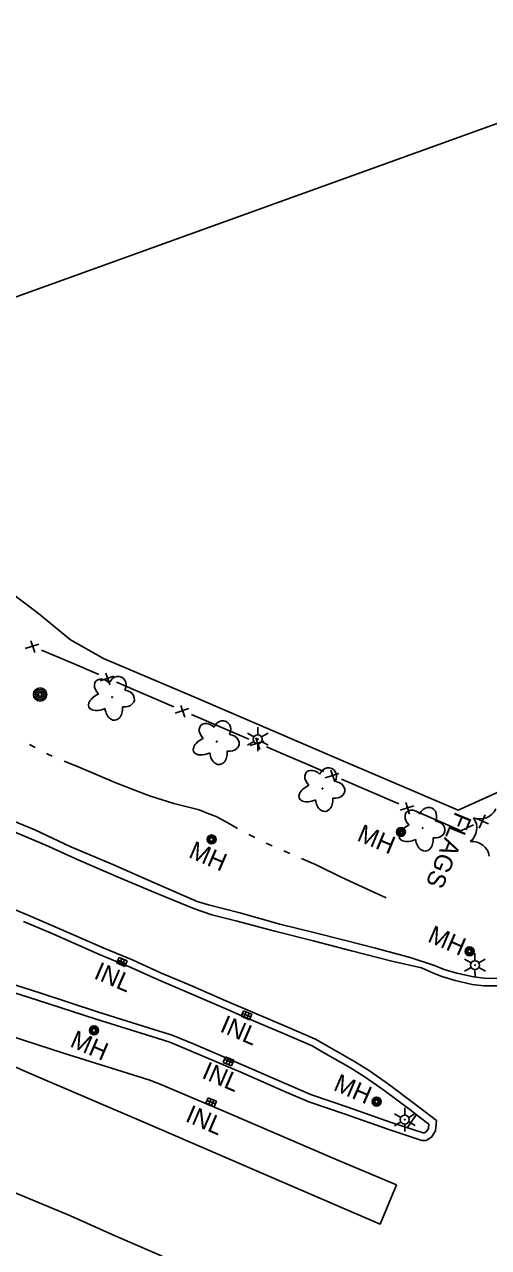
# Model space of a CAD drawing. Extents: x 589250 to 1188077, y 162953 to 363065.
# Drawn here: x 593226.6 to 593381.9, y 185762.9 to 186172.2 of the extents above; entities that cross this region are included whole.
import ezdxf

# ---------------------------------------------------------------- set-up
doc = ezdxf.new("R2010")
doc.units = 0
for name, color, linetype in [('E_DRN', 7, 'Continuous'), ('E_DRN_Text', 7, 'Continuous'), ('E_DWY', 7, 'Continuous'), ('E_FEN_P', 7, 'Continuous'), ('E_LAND_Vegetation', 7, 'Continuous'), ('E_LTG', 7, 'Continuous'), ('E_MAP_Limits', 7, 'Continuous'), ('E_MISCPROP', 7, 'Continuous'), ('E_MISCPROP_Text', 7, 'Continuous'), ('E_PATH_Sidewalk', 7, 'Continuous'), ('E_RDWY', 7, 'Continuous'), ('E_RDWY_C_and_G', 7, 'Continuous'), ('E_RDWY_Gravel', 7, 'Continuous'), ('E_UTL_MH', 7, 'Continuous'), ('E_UTL_MH_Text', 7, 'Continuous'), ('E_WTR_FlowLine', 7, 'Continuous')]:
    doc.layers.add(name, color=color, linetype=linetype)

msp = doc.modelspace()

# ---------------------------------------------------------------- linework, layer by layer
at = {"layer": 'E_DRN'}
for p, q in [((593258.26, 185859.99), (593257.47, 185858.15)), ((593260.62, 185857.88), (593257.86, 185859.07)), ((593261.01, 185858.79), (593258.26, 185859.99)), ((593258.38, 185857.75), (593259.18, 185859.59)), ((593259.3, 185857.36), (593260.1, 185859.19)), ((593260.22, 185856.96), (593261.01, 185858.79)), ((593257.47, 185858.15), (593260.22, 185856.96)), ((593299.93, 185842.14), (593299.16, 185840.3)), ((593299.16, 185840.3), (593301.93, 185839.15)), ((593302.31, 185840.07), (593299.54, 185841.22)), ((593302.7, 185841), (593299.93, 185842.14)), ((593300.08, 185839.91), (593300.85, 185841.76)), ((593301.01, 185839.53), (593301.77, 185841.38)), ((593301.93, 185839.15), (593302.7, 185841)), ((593293.92, 185826.72), (593293.17, 185824.87)), ((593296.7, 185825.59), (593293.92, 185826.72)), ((593294.85, 185826.34), (593294.09, 185824.49)), ((593293.17, 185824.87), (593295.94, 185823.74)), ((593293.55, 185825.8), (593296.32, 185824.66)), ((593295.78, 185825.97), (593295.02, 185824.12)), ((593295.94, 185823.74), (593296.7, 185825.59)), ((593288.14, 185813.05), (593287.37, 185811.21)), ((593287.37, 185811.21), (593290.13, 185810.04)), ((593290.52, 185810.96), (593287.75, 185812.13)), ((593290.91, 185811.89), (593288.14, 185813.05)), ((593288.29, 185810.82), (593289.06, 185812.66)), ((593289.21, 185810.43), (593289.99, 185812.27)), ((593290.13, 185810.04), (593290.91, 185811.89))]:
    msp.add_line(p, q, dxfattribs=at)
at = {"layer": 'E_DWY'}
for p, q in [((593231.35, 185975.06), (593221.77, 185982.32)), ((593242.04, 185966.26), (593231.35, 185975.06)), ((593253.05, 185960.05), (593242.04, 185966.26)), ((593283.26, 185947.22), (593253.05, 185960.05)), ((593332.55, 185925.96), (593283.26, 185947.22)), ((593371.75, 185909.28), (593332.55, 185925.96)), ((593409.72, 185926.51), (593371.75, 185909.28))]:
    msp.add_line(p, q, dxfattribs=at)
at = {"layer": 'E_FEN_P'}
for p, q in [((593230.04, 185961.98), (593228.74, 185965.9)), ((593231.44, 185964.82), (593226.85, 185963.34)), ((593241.93, 185958.74), (593232.34, 185962.84)), ((593251.52, 185954.64), (593241.93, 185958.74)), ((593256.56, 185954.07), (593251.97, 185952.59)), ((593255.16, 185951.23), (593253.87, 185955.15)), ((593267.04, 185947.96), (593257.46, 185952.09)), ((593276.62, 185943.82), (593267.04, 185947.96)), ((593281.66, 185943.24), (593277.06, 185941.77)), ((593280.25, 185940.4), (593278.97, 185944.33)), ((593292.13, 185937.13), (593282.55, 185941.26)), ((593301.71, 185932.99), (593292.13, 185937.13)), ((593306.75, 185932.41), (593302.15, 185930.94)), ((593305.34, 185929.57), (593304.06, 185933.5)), ((593317.22, 185926.3), (593307.64, 185930.43)), ((593320.62, 185924.83), (593317.22, 185926.3)), ((593326.8, 185922.16), (593320.62, 185924.83)), ((593331.84, 185921.58), (593327.25, 185920.11)), ((593330.43, 185918.74), (593329.15, 185922.67)), ((593342.31, 185915.47), (593332.73, 185919.6)), ((593351.89, 185911.34), (593342.31, 185915.47)), ((593356.93, 185910.76), (593352.34, 185909.29)), ((593355.52, 185907.92), (593354.24, 185911.85)), ((593367.41, 185904.65), (593357.82, 185908.78)), ((593372.69, 185902.37), (593367.41, 185904.65)), ((593376.94, 185904.32), (593372.69, 185902.37)), ((593381.91, 185904.73), (593378.14, 185906.4)), ((593380.75, 185907.67), (593378.76, 185903.28))]:
    msp.add_line(p, q, dxfattribs=at)
at = {"layer": 'E_LAND_Vegetation'}
for centre in [(593255.94, 185947.06), (593290.97, 185932.21), (593326.33, 185916.53), (593359.87, 185903.23)]:
    msp.add_circle(centre, 0.128, dxfattribs=at)
for centre, start, end in [((593379.04, 185912.22), 249.0447, 334.8096), ((593372.09, 185903.34), 309.0446, 34.8096), ((593376.35, 185892.92), 9.04, 94.8049)]:
    msp.add_arc(centre, 5.9, start, end, dxfattribs=at)
for centre, major_axis, ratio in [((593253.21, 185950), (2.61, -2.51), 0.716896), ((593257.62, 185950.67), (-1.46, -3.13), 0.832022), ((593259.82, 185946.65), (-3.58, 0.52), 0.782863), ((593252.52, 185945.7), (4.34, 1.94), 0.560249), ((593256.51, 185943.57), (-0.41, 4.2), 0.691916), ((593288.25, 185935.15), (2.61, -2.51), 0.716896), ((593292.65, 185935.82), (-1.46, -3.13), 0.832022), ((593287.55, 185930.85), (4.34, 1.94), 0.560249), ((593294.85, 185931.81), (-3.58, 0.52), 0.782863), ((593291.54, 185928.72), (-0.41, 4.2), 0.691916), ((593323.6, 185919.47), (2.61, -2.51), 0.716896), ((593328.01, 185920.13), (-1.46, -3.13), 0.832022), ((593322.91, 185915.17), (4.34, 1.94), 0.560249), ((593330.21, 185916.12), (-3.58, 0.52), 0.782863), ((593326.9, 185913.04), (-0.41, 4.2), 0.691916), ((593357.15, 185906.17), (2.61, -2.51), 0.716896), ((593361.56, 185906.83), (-1.46, -3.13), 0.832022), ((593356.45, 185901.87), (4.34, 1.94), 0.560249), ((593363.76, 185902.82), (-3.58, 0.52), 0.782863), ((593360.45, 185899.74), (-0.41, 4.2), 0.691916)]:
    msp.add_ellipse(centre, major_axis=major_axis, ratio=ratio, start_param=1.570796, end_param=4.712389, dxfattribs=at)
at = {"layer": 'E_LTG'}
for p, q in [((593304.67, 185937), (593304.68, 185934.5)), ((593301.21, 185934.98), (593303.39, 185933.75)), ((593305.98, 185933.76), (593308.14, 185935.02)), ((593301.24, 185930.98), (593303.4, 185932.25)), ((593304.7, 185931.5), (593304.71, 185929)), ((593305.99, 185932.26), (593308.17, 185931.02)), ((593373.9, 185859.38), (593376.07, 185858.14)), ((593377.35, 185861.39), (593377.36, 185858.9)), ((593378.67, 185858.15), (593380.83, 185859.41)), ((593373.92, 185855.38), (593376.08, 185856.64)), ((593377.38, 185855.9), (593377.4, 185853.4)), ((593378.68, 185856.65), (593380.85, 185855.41)), ((593353.87, 185809.7), (593353.89, 185807.2)), ((593350.42, 185807.68), (593352.59, 185806.44)), ((593355.19, 185806.45), (593357.35, 185807.72)), ((593350.44, 185803.68), (593352.6, 185804.94)), ((593353.9, 185804.2), (593353.92, 185801.7)), ((593355.2, 185804.95), (593357.37, 185803.72))]:
    msp.add_line(p, q, dxfattribs=at)
for centre, radius in [((593304.69, 185933), 1.5), ((593304.69, 185933), 0.125), ((593377.37, 185857.4), 1.5), ((593377.37, 185857.4), 0.125), ((593353.89, 185805.7), 1.5), ((593353.89, 185805.7), 0.125)]:
    msp.add_circle(centre, radius, dxfattribs=at)
at = {"layer": 'E_MAP_Limits'}
msp.add_line((593476.75, 186172.2), (593101.2, 186036.84), dxfattribs=at)
at = {"layer": 'E_MISCPROP'}
for radius in [2.23, 1.67, 1.12, 0.558]:
    msp.add_circle((593231.86, 185947.97), radius, dxfattribs=at)
at = {"layer": 'E_PATH_Sidewalk'}
msp.add_line((593354.72, 185803), (593357.81, 185807.38), dxfattribs=at)
at = {"layer": 'E_RDWY'}
for p, q in [((593233.79, 185897.52), (593221.83, 185902.56)), ((593244.84, 185892.53), (593233.79, 185897.52)), ((593258.73, 185886.5), (593244.84, 185892.53)), ((593271.29, 185881.23), (593258.73, 185886.5)), ((593283.53, 185876.26), (593271.29, 185881.23)), ((593289.32, 185874.24), (593283.53, 185876.26)), ((593297.34, 185872.21), (593289.32, 185874.24)), ((593310.37, 185868.8), (593297.34, 185872.21)), ((593323.23, 185865.52), (593310.37, 185868.8)), ((593336.06, 185862.17), (593323.23, 185865.52)), ((593349.52, 185858.75), (593336.06, 185862.17)), ((593359.48, 185856.47), (593349.52, 185858.75)), ((593362.94, 185854.94), (593359.48, 185856.47)), ((593190.95, 185843.76), (593239.72, 185828)), ((593227.97, 185821.4), (593190.2, 185837.73)), ((593239.72, 185828), (593268.21, 185819.07)), ((593267.31, 185804.52), (593227.97, 185821.4)), ((593268.21, 185819.07), (593271.53, 185817.8)), ((593271.53, 185817.8), (593293.32, 185808.57)), ((593293.32, 185808.57), (593331.69, 185792.05)), ((593313.26, 185784.67), (593267.31, 185804.52)), ((593331.69, 185792.05), (593351.12, 185783.85)), ((593241.99, 185773.52), (593221.43, 185782.15)), ((593345.7, 185770.68), (593313.26, 185784.67)), ((593351.12, 185783.85), (593345.7, 185770.68)), ((593256.15, 185767.2), (593241.99, 185773.52)), ((593272.68, 185759.99), (593256.15, 185767.2))]:
    msp.add_line(p, q, dxfattribs=at)
at = {"layer": 'E_RDWY_C_and_G'}
for p, q in [((593220.06, 185877.34), (593227.3, 185874.35)), ((593226.34, 185872.04), (593235.39, 185868.17)), ((593227.3, 185874.35), (593236.38, 185870.47)), ((593235.39, 185868.17), (593243.09, 185864.8)), ((593236.38, 185870.47), (593244.09, 185867.09)), ((593244.09, 185867.09), (593252.99, 185863.2)), ((593243.09, 185864.8), (593252, 185860.9)), ((593252.99, 185863.2), (593262.96, 185859.04)), ((593252, 185860.9), (593261.96, 185856.75)), ((593262.96, 185859.04), (593271.96, 185854.96)), ((593231.78, 185848.08), (593209.49, 185855.15)), ((593261.96, 185856.75), (593270.96, 185852.67)), ((593271.96, 185854.96), (593282.81, 185850.35)), ((593366.26, 185853.63), (593362.94, 185854.94)), ((593367.08, 185855.99), (593363.86, 185857.26)), ((593371.34, 185854.7), (593367.08, 185855.99)), ((593376.86, 185853.44), (593371.34, 185854.7)), ((593231.02, 185845.7), (593208.73, 185852.77)), ((593270.96, 185852.67), (593281.82, 185848.05)), ((593370.7, 185852.29), (593366.26, 185853.63)), ((593376.44, 185850.97), (593370.7, 185852.29)), ((593380.32, 185850.53), (593376.44, 185850.97)), ((593380.49, 185853.03), (593376.86, 185853.44)), ((593385.14, 185852.93), (593380.49, 185853.03)), ((593251.38, 185841.71), (593231.78, 185848.08)), ((593281.82, 185848.05), (593293.03, 185843.19)), ((593282.81, 185850.35), (593294.02, 185845.49)), ((593385.22, 185850.43), (593380.32, 185850.53)), ((593250.62, 185839.33), (593231.02, 185845.7)), ((593293.03, 185843.19), (593301.19, 185839.68)), ((593294.02, 185845.49), (593302.18, 185841.98)), ((593269.21, 185833.54), (593250.62, 185839.33)), ((593269.96, 185835.92), (593251.38, 185841.71)), ((593301.19, 185839.68), (593313.25, 185834.54)), ((593302.18, 185841.98), (593314.24, 185836.84)), ((593276.1, 185833.94), (593269.96, 185835.92)), ((593313.25, 185834.54), (593322.85, 185830.4)), ((593314.24, 185836.84), (593323.96, 185832.64)), ((593275.23, 185831.59), (593269.21, 185833.54)), ((593282.44, 185828.61), (593275.23, 185831.59)), ((593283.41, 185830.91), (593276.1, 185833.94)), ((593300.04, 185823.85), (593283.41, 185830.91)), ((593322.85, 185830.4), (593326.49, 185828.33)), ((593323.96, 185832.64), (593327.73, 185830.51)), ((593327.73, 185830.51), (593337.01, 185825.16)), ((593299.04, 185821.56), (593282.44, 185828.61)), ((593326.49, 185828.33), (593335.72, 185823.02)), ((593314.4, 185817.54), (593300.04, 185823.85)), ((593335.72, 185823.02), (593340.66, 185819.91)), ((593337.01, 185825.16), (593342.04, 185821.99)), ((593342.04, 185821.99), (593348.39, 185817.57)), ((593313.4, 185815.25), (593299.04, 185821.56)), ((593340.66, 185819.91), (593346.92, 185815.54)), ((593321.77, 185811.66), (593313.4, 185815.25)), ((593322.67, 185814), (593314.4, 185817.54)), ((593334.8, 185809.85), (593322.67, 185814)), ((593346.92, 185815.54), (593355.53, 185809.09)), ((593348.39, 185817.57), (593357.03, 185811.09)), ((593333.99, 185807.49), (593321.77, 185811.66)), ((593349.35, 185804.77), (593334.8, 185809.85)), ((593357.03, 185811.09), (593360.26, 185808.66)), ((593348.54, 185802.4), (593333.99, 185807.49)), ((593355.53, 185809.09), (593358.75, 185806.67)), ((593358.75, 185806.67), (593361.92, 185804.23)), ((593360.26, 185808.66), (593364.53, 185805.37)), ((593359.57, 185798.77), (593348.54, 185802.4)), ((593360, 185801.26), (593349.35, 185804.77)), ((593361.05, 185801.63), (593360.42, 185801.25)), ((593361.78, 185802.76), (593361.05, 185801.63)), ((593361.92, 185804.23), (593361.78, 185802.76)), ((593364.22, 185801.93), (593362.84, 185799.78)), ((593364.53, 185805.37), (593364.22, 185801.93)), ((593361.08, 185798.74), (593359.57, 185798.77)), ((593360.42, 185801.25), (593360, 185801.26)), ((593362.84, 185799.78), (593361.08, 185798.74))]:
    msp.add_line(p, q, dxfattribs=at)
at = {"layer": 'E_RDWY_Gravel'}
for p, q in [((593230.07, 185902.72), (593215.14, 185908.85)), ((593242.19, 185897), (593230.07, 185902.72)), ((593256.14, 185891.11), (593242.19, 185897)), ((593270.33, 185884.87), (593256.14, 185891.11)), ((593284.37, 185878.7), (593270.33, 185884.87)), ((593288.2, 185877.54), (593284.37, 185878.7)), ((593298.66, 185874.87), (593288.2, 185877.54)), ((593312.04, 185871.12), (593298.66, 185874.87)), ((593323.46, 185868.33), (593312.04, 185871.12)), ((593334.07, 185865.66), (593323.46, 185868.33)), ((593344.13, 185863.04), (593334.07, 185865.66)), ((593355.65, 185859.94), (593344.13, 185863.04)), ((593363.86, 185857.26), (593355.65, 185859.94))]:
    msp.add_line(p, q, dxfattribs=at)
at = {"layer": 'E_UTL_MH'}
for centre, radius in [((593289.23, 185899.46), 1.5), ((593289.24, 185899.45), 1.22), ((593289.22, 185899.44), 0.968), ((593289.2, 185899.45), 0.605), ((593352.58, 185901.96), 1.5), ((593352.58, 185901.96), 1.22), ((593352.57, 185901.97), 0.968), ((593352.57, 185902), 0.605), ((593375.56, 185862.02), 1.5), ((593375.56, 185862.02), 1.22), ((593375.55, 185862.01), 0.968), ((593375.53, 185862.01), 0.605), ((593249.88, 185835.56), 1.5), ((593249.88, 185835.56), 1.22), ((593249.87, 185835.55), 0.968), ((593249.84, 185835.55), 0.605), ((593344.44, 185811.73), 1.5), ((593344.44, 185811.72), 1.22), ((593344.43, 185811.72), 0.968), ((593344.4, 185811.72), 0.605)]:
    msp.add_circle(centre, radius, dxfattribs=at)
at = {"layer": 'E_WTR_FlowLine'}
for p, q in [((593230.19, 185930.24), (593228.28, 185931.24)), ((593234.93, 185927.76), (593234, 185928.25)), ((593235.95, 185927.34), (593234.93, 185927.76)), ((593245.16, 185923.53), (593239.93, 185925.69)), ((593257.19, 185918.39), (593245.16, 185923.53)), ((593267.52, 185914.35), (593257.19, 185918.39)), ((593268.83, 185913.94), (593267.52, 185914.35)), ((593276.59, 185911.51), (593268.83, 185913.94)), ((593285.14, 185909.38), (593276.59, 185911.51)), ((593288.33, 185908.05), (593285.14, 185909.38)), ((593290.74, 185907.09), (593288.33, 185908.05)), ((593293.22, 185905.77), (593290.74, 185907.09)), ((593295.45, 185904.59), (593293.22, 185905.77)), ((593297.96, 185903.18), (593295.45, 185904.59)), ((593303.67, 185900.17), (593301.76, 185901.16)), ((593309.49, 185897.38), (593307.53, 185898.26)), ((593315.38, 185894.73), (593313.42, 185895.61)), ((593324.22, 185890.97), (593319.34, 185893.04)), ((593332.6, 185886.85), (593324.22, 185890.97)), ((593339.6, 185883.57), (593332.6, 185886.85)), ((593347.63, 185879.88), (593339.6, 185883.57))]:
    msp.add_line(p, q, dxfattribs=at)

# ---------------------------------------------------------------- texts
at = {"layer": 'E_DRN_Text'}
for p in [(593249.51, 185853.12), (593291.69, 185835.33), (593285.62, 185819.79), (593280.11, 185805.29)]:
    msp.add_text('INL', height=6, rotation=336.5966, dxfattribs=at).set_placement(p)
at = {"layer": 'E_MISCPROP_Text'}
msp.add_text('FLAGS', height=6, rotation=247.5066, dxfattribs=at).set_placement((593370.88, 185909.05))
at = {"layer": 'E_UTL_MH_Text'}
for rotation, p in [(337.2051, (593337.54, 185899.21)), (336.5966, (593281.19, 185893.6)), (336.5966, (593361.16, 185865.38)), (336.5966, (593241.5, 185830.28)), (336.5966, (593329.65, 185815.7))]:
    msp.add_text('MH', height=6, rotation=rotation, dxfattribs=at).set_placement(p)

doc.saveas('drawing.dxf')
